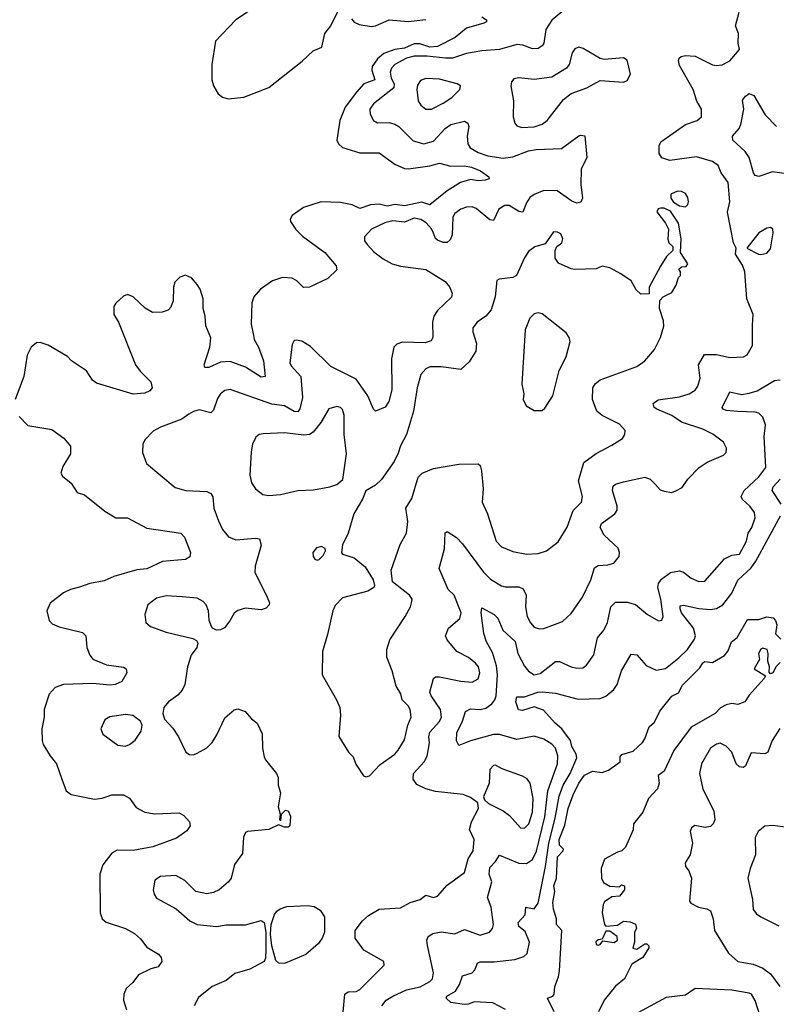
# Model space of a CAD drawing. Extents: x 1839239 to 1929705, y 762242 to 910352.
# Tile 364 of 429: x 1878688 to 1882594, y 884593 to 889676. Entities that reach past the tile are written whole.
import ezdxf

# ---------------------------------------------------------------- set-up
doc = ezdxf.new("R2010")
doc.units = 0

msp = doc.modelspace()

# ---------------------------------------------------------------- linework, layer by layer
at = {"layer": '0CON10XD'}
for points in [[(1879935, 889761.6), (1879805, 889675.8), (1879698.9, 889565), (1879679.8, 889445), (1879680.5, 889365), (1879689.4, 889335), (1879713.4, 889293.4), (1879735.6, 889275.6), (1879765, 889267.1), (1879845, 889275.6), (1879975, 889325.7), (1880147.3, 889462.7), (1880204, 889516), (1880248, 889535), (1880263.6, 889605), (1880294.8, 889645.2), (1880335, 889725.5)], [(1881518.1, 889741.9), (1881435, 889673.3), (1881404.6, 889625), (1881393.6, 889555), (1881385, 889541.1), (1881365, 889527.9), (1881335, 889525.4), (1881285.3, 889545.3), (1881255, 889548.2), (1881165, 889522.6), (1881075, 889515.3), (1880995, 889500.7), (1880922.3, 889477.7), (1880887.4, 889477.4), (1880791.6, 889488.4), (1880725, 889488.5), (1880685, 889476.7), (1880625, 889444.6), (1880607.5, 889425), (1880600.9, 889405), (1880605.3, 889375), (1880621.5, 889345), (1880619.1, 889325), (1880515, 889241.1), (1880496.7, 889215), (1880497.6, 889187.6), (1880515.8, 889155), (1880535, 889143.5), (1880595, 889145.4), (1880625, 889137.1), (1880645, 889124.6), (1880720.1, 889050.1), (1880775, 889035.4), (1880825, 889049.6), (1880885.4, 889115), (1880913.6, 889135), (1880985, 889151.8), (1881001.5, 889141.5), (1881007.7, 889125), (1880998.9, 889075), (1881001.1, 889035), (1881014.7, 889014.7), (1881055, 888990.3), (1881105, 888974), (1881185, 888961.1), (1881235, 888968.4), (1881315, 888998.4), (1881355.2, 889005.2), (1881485, 889011.5), (1881575, 889075.8), (1881585, 889080), (1881605.9, 889075.9), (1881616.1, 888965), (1881587.5, 888905), (1881584.6, 888825), (1881594.5, 888755.5), (1881585, 888734), (1881565, 888729.4), (1881538.5, 888738.5), (1881463.3, 888793.3), (1881395, 888793.6), (1881345, 888773.8), (1881322.4, 888757.6), (1881305, 888731.4), (1881286.7, 888683.3), (1881265, 888686.2), (1881215, 888716.2), (1881193.1, 888716.9), (1881161.9, 888698.1), (1881135, 888640), (1881115, 888642.3), (1881045, 888701.1), (1881025, 888709.6), (1880995, 888708.9), (1880965, 888697.7), (1880935.6, 888675), (1880923.9, 888656.1), (1880920.6, 888565), (1880910.5, 888539.5), (1880895, 888525.7), (1880875, 888525.7), (1880845, 888537.7), (1880835, 888546.9), (1880824.3, 888574.3), (1880815, 888596.2), (1880787.4, 888627.4), (1880760, 888645), (1880725, 888651.6), (1880675, 888631.7), (1880615, 888637.5), (1880572.9, 888627.1), (1880505, 888594.2), (1880468.8, 888555), (1880468.8, 888535), (1880482, 888515), (1880517.2, 888477.2), (1880565, 888441.1), (1880611.2, 888415), (1880655, 888403.8), (1880785, 888387.3), (1880885.6, 888325), (1880907.9, 888297.9), (1880921.5, 888265), (1880917, 888243), (1880845, 888175.6), (1880826.2, 888145), (1880818.8, 888115), (1880821.4, 888035), (1880812.1, 888017.9), (1880782.2, 888007.8), (1880665, 888010.9), (1880635, 888001.4), (1880619.4, 887985), (1880607.1, 887925), (1880609.4, 887765), (1880593.9, 887705), (1880575, 887675.5), (1880525, 887655.8), (1880515, 887666), (1880485.3, 887735), (1880425, 887821.2), (1880295, 887886.5), (1880189.1, 887989.1), (1880145, 888016.7), (1880115, 888022.5), (1880105, 888020), (1880095, 888000), (1880083.8, 887905), (1880089.7, 887889.7), (1880139.1, 887835), (1880148.2, 887725), (1880135, 887667.5), (1880125, 887651.5), (1880105, 887654.1), (1880055, 887682.9), (1879990.7, 887690.7), (1879775, 887767.5), (1879748.3, 887761.7), (1879724.7, 887745.3), (1879708.8, 887721.2), (1879688.8, 887661.2), (1879675, 887647.1), (1879615, 887662.9), (1879585, 887654.2), (1879560.9, 887639.1), (1879525.3, 887614.7), (1879415, 887572.9), (1879377.6, 887552.4), (1879335, 887507.5), (1879323.8, 887485), (1879322.5, 887442.5), (1879343.8, 887385), (1879491.7, 887261.7), (1879545.5, 887245.5), (1879655, 887241.1), (1879675, 887230), (1879685, 887213.3), (1879691.5, 887155), (1879715, 887090), (1879735, 887043.8), (1879766.4, 887006.4), (1879805, 886990.6), (1879905, 887000), (1879926.7, 886996.7), (1879934.3, 886964.3), (1879903.6, 886855), (1879902.5, 886825), (1879965.7, 886695), (1879978, 886665), (1879976.2, 886655), (1879960.9, 886639.1), (1879935, 886628.9), (1879855, 886638.5), (1879815, 886626.9), (1879795, 886612.5), (1879773.6, 886573.6), (1879745, 886536), (1879725, 886526), (1879704.1, 886524.1), (1879684.3, 886534.3), (1879677.3, 886547.3), (1879667, 886577), (1879662.9, 886625), (1879650.6, 886655), (1879635, 886672.9), (1879605, 886690), (1879527.6, 886697.6), (1879445, 886701.9), (1879395, 886690), (1879350.8, 886655), (1879334.2, 886605), (1879340, 886565), (1879364.4, 886544.4), (1879444.6, 886514.6), (1879582.1, 886482.1), (1879601.2, 886471.2), (1879607.7, 886457.7), (1879602.9, 886435), (1879574.4, 886395), (1879554.4, 886335), (1879540.8, 886245), (1879527.5, 886215), (1879505, 886189.2), (1879456.7, 886155), (1879433.3, 886125), (1879426.7, 886095), (1879436.7, 886065), (1879479.1, 886019.1), (1879508.8, 885975), (1879546.7, 885895), (1879565, 885883.3), (1879585, 885882), (1879605, 885889.2), (1879655, 885917.5), (1879682.9, 885945), (1879705.4, 885984.6)], [(1880358.5, 884555), (1880367.1, 884645), (1880385, 884657.8), (1880425, 884660.4), (1880445, 884670), (1880570, 884795), (1880567.5, 884815), (1880465, 884872.5), (1880420.8, 884935), (1880420, 884975), (1880458, 885025), (1880488.3, 885051.7), (1880545, 885084.4), (1880655, 885091.2), (1880705, 885118.6), (1880756, 885134), (1880785, 885156.4), (1880825, 885145.6), (1880845, 885152.5), (1880895, 885208.6), (1880985, 885273.8), (1881003.8, 885345), (1881029.4, 885385), (1881033.8, 885445), (1881010, 885495), (1881021.5, 885535), (1881056.7, 885605), (1881053, 885633), (1881015, 885660.8), (1880977, 885677), (1880835, 885692.5), (1880785, 885706.1), (1880738.5, 885728.5), (1880720, 885755), (1880720.9, 885785), (1880776.7, 885845), (1880791.9, 885875), (1880803.9, 885943.9), (1880800, 885975), (1880805, 885998.9), (1880856, 886054), (1880865.3, 886075.3), (1880860, 886115), (1880812.3, 886185), (1880805.5, 886205), (1880824.4, 886275.6), (1880835.6, 886284.4), (1880855, 886283.6), (1880965, 886261.2), (1881025, 886256.7), (1881055, 886273.1), (1881064.5, 886305), (1881056.2, 886335), (1881042.2, 886355), (1881005, 886383.6), (1880945.6, 886415), (1880895.6, 886475), (1880885.8, 886495), (1880902.9, 886535), (1880960.5, 886585), (1880967.9, 886615), (1880932.1, 886705), (1880900.9, 886735), (1880853.4, 886843.4), (1880880.8, 886945), (1880885, 887027.5), (1880895, 887034), (1880943.8, 887003.8), (1880975, 886970.6), (1881082.3, 886825), (1881118.5, 886788.5), (1881175, 886753.8), (1881195, 886747.7), (1881265, 886747.9), (1881287.8, 886737.8), (1881302.5, 886705), (1881299.5, 886645), (1881308.9, 886595), (1881325, 886562), (1881345, 886540), (1881371.2, 886531.2), (1881394.1, 886534.1), (1881491.3, 886568.7), (1881535, 886610), (1881594.6, 886695.4), (1881636.5, 886785), (1881655, 886845.7), (1881675, 886858.1), (1881725, 886861.9), (1881755, 886870.8), (1881784, 886905), (1881785.7, 886925), (1881777.8, 886947.8), (1881706.4, 887015), (1881685.6, 887055), (1881691.9, 887075), (1881760.5, 887125), (1881773.1, 887145), (1881772.8, 887165), (1881749.1, 887245), (1881752.7, 887267.3), (1881765, 887277.8), (1881805, 887290), (1881915, 887314.3), (1881943.8, 887305), (1881968.5, 887278.5), (1881995, 887250), (1882015, 887242.5), (1882055, 887236), (1882075, 887244), (1882108.3, 887261.7), (1882138, 887305), (1882196.2, 887365), (1882237.6, 887392.4), (1882321.2, 887428.8), (1882335, 887442.5), (1882336.7, 887465), (1882321.2, 887495), (1882267.1, 887537.1), (1882215, 887561.5), (1882105, 887598.9), (1882055, 887632.2), (1881978.1, 887665), (1881964.5, 887675), (1881959.4, 887695), (1881985, 887714.6), (1882095, 887728.5), (1882145, 887744.5), (1882175, 887764.3), (1882188.5, 887785), (1882200.5, 887825), (1882193.1, 887895), (1882223, 887947), (1882285, 887948.6), (1882355, 887933.1), (1882425, 887935.8), (1882444.3, 887945.7), (1882470.8, 887995), (1882471.2, 888098.8), (1882474.2, 888155), (1882442.1, 888235), (1882431.2, 888375), (1882419.5, 888409.5), (1882384.3, 888465), (1882386.4, 888496.4), (1882373.8, 888525), (1882341.7, 888681.7), (1882355.3, 888735), (1882345, 888835.7), (1882310.5, 888885), (1882295, 888923.1), (1882264.7, 888944.7), (1882181.7, 888968.3), (1882045, 888949.2), (1882003.1, 888963.1), (1881989.4, 888985), (1881988.9, 889025), (1881998, 889045), (1882125, 889135.5), (1882185.7, 889155), (1882207.8, 889175), (1882208.5, 889215), (1882184.7, 889254.7), (1882164.6, 889315), (1882095, 889438.8), (1882089.4, 889465), (1882093.3, 889476.7), (1882103.5, 889486.5), (1882125, 889491.9), (1882175, 889487.3), (1882265, 889443.3), (1882285, 889439.5), (1882315, 889442.5), (1882355, 889463.1), (1882405, 889522.5), (1882397.3, 889555), (1882400, 889605), (1882384.4, 889645), (1882402.9, 889715)], [(1881075, 889691.1), (1881098.6, 889675), (1881097.5, 889665), (1881085, 889658.1), (1880995, 889632), (1880936.6, 889583.4), (1880845, 889538), (1880805, 889533.4), (1880755, 889551.1), (1880725, 889552.2), (1880675, 889529.2), (1880625, 889521.8), (1880569.1, 889500.9), (1880535.4, 889474.6), (1880508.4, 889435), (1880505.7, 889415), (1880522.1, 889365), (1880465.6, 889344.4), (1880427.3, 889302.7), (1880368.8, 889225), (1880340.7, 889155), (1880326.5, 889055), (1880334.4, 889035), (1880355, 889016.5), (1880445, 888989.2), (1880545, 888988.2), (1880625, 888930), (1880675, 888907.5), (1880695.4, 888905.4), (1880805, 888921.2), (1880855.5, 888935.5), (1880915, 888919.5), (1880985, 888921.8), (1881021.2, 888915), (1881067.1, 888895), (1881110, 888865), (1881112.5, 888855), (1881092.1, 888847.9), (1881055, 888843.6), (1881015, 888851.1), (1880964.7, 888835.3), (1880895, 888792), (1880805, 888720), (1880763.7, 888733.7), (1880675, 888715.5), (1880627.6, 888722.4), (1880585, 888712.8), (1880545, 888723), (1880499, 888721), (1880445, 888701.8), (1880405, 888720), (1880345, 888733), (1880245, 888736.2), (1880153.8, 888706.2), (1880095.8, 888665), (1880084.5, 888645.5), (1880085.7, 888635), (1880113.6, 888593.6), (1880149.1, 888559.1), (1880264.2, 888474.2), (1880322.2, 888405), (1880325.5, 888385), (1880279.6, 888340.4), (1880185, 888294.8), (1880152.8, 888292.8), (1880118.8, 888328.8), (1880095, 888341.6), (1880045, 888344.8), (1879992.8, 888327.2), (1879931.5, 888285), (1879897.8, 888245), (1879886.3, 888213.7), (1879882.6, 888105), (1879895.2, 888045.2), (1879898.8, 888025), (1879922.1, 887985), (1879947.7, 887915), (1879955, 887833.8), (1879935, 887831.5), (1879855, 887882.5), (1879775, 887912.1), (1879725, 887907.4), (1879665, 887881.2), (1879645, 887880), (1879641.5, 887895), (1879670, 887985), (1879674.5, 888034.5), (1879650, 888095), (1879646.7, 888145), (1879635.3, 888185), (1879635.3, 888235), (1879619.6, 888285), (1879605, 888308.6), (1879575, 888342.9), (1879545, 888356.9), (1879515, 888347.5), (1879489.7, 888320.3), (1879481.9, 888295), (1879480, 888225), (1879468.3, 888191.7), (1879455, 888177.1), (1879424.3, 888165.7), (1879374.5, 888164.5), (1879336.4, 888186.4), (1879275, 888246.2), (1879245, 888256.7), (1879225, 888248.8), (1879185, 888213.3), (1879174.2, 888195), (1879174.5, 888154.5), (1879199.2, 888115), (1879286.7, 887895), (1879311.1, 887861.1), (1879366.1, 887806.1), (1879372.5, 887775), (1879360, 887760), (1879335, 887747.5), (1879275, 887743.8), (1879085, 887800), (1879065, 887816), (1879033.8, 887863.8), (1878955.3, 887915.3), (1878935, 887937.5), (1878835, 887996.2), (1878795, 888010), (1878775, 888007.5), (1878747.5, 887985), (1878726.7, 887945), (1878710, 887835), (1878665.6, 887715)], [(1880401.3, 889681.3), (1880415, 889663.2), (1880441.8, 889651.8), (1880505, 889640.9), (1880525, 889644), (1880595, 889675.2), (1880693.6, 889666.4), (1880785, 889676.4)], [(1881280.3, 889120.3), (1881345, 889123.5), (1881385, 889137.5), (1881411.9, 889155), (1881495.3, 889264.7), (1881534.6, 889295.4), (1881615.4, 889324.6), (1881685, 889362), (1881805, 889354.3), (1881825, 889362), (1881841.9, 889395), (1881825, 889466.7), (1881805, 889478.8), (1881705, 889470), (1881685, 889476.2), (1881597.9, 889527.9), (1881575, 889534), (1881553.8, 889525), (1881540, 889505), (1881524.4, 889445.6), (1881510.8, 889425), (1881435, 889379.4), (1881345, 889366.9), (1881265, 889375.7), (1881239.5, 889370.5), (1881226.7, 889355), (1881223.3, 889335), (1881237.9, 889257.9), (1881235.7, 889175), (1881245, 889142.5), (1881255, 889128.8), (1881280.3, 889120.3)], [(1880815, 889214.4), (1880875, 889244.6), (1880919.2, 889275), (1880961.2, 889315), (1880963.3, 889335), (1880947.5, 889345), (1880855, 889369.6), (1880785, 889371.9), (1880757.6, 889362.4), (1880742.6, 889337.4), (1880739.4, 889315), (1880745, 889256.7), (1880759.2, 889235), (1880784.5, 889214.5), (1880815, 889214.4)], [(1882635, 888882.5), (1882575, 888890.5), (1882505, 888866.9), (1882485, 888872.5), (1882476.2, 888886.2), (1882454.4, 888965), (1882433.3, 888995), (1882370, 889055), (1882367.5, 889075), (1882401.9, 889115), (1882410.5, 889135), (1882427.3, 889215), (1882420.2, 889259.8), (1882435, 889280.6), (1882455, 889294.4), (1882478.1, 889285), (1882536.2, 889185), (1882595, 889125.5)], [(1882125, 888710), (1882138.3, 888721.7), (1882141.4, 888735), (1882137.6, 888757.6), (1882125, 888778), (1882105, 888789.2), (1882085, 888790.8), (1882050, 888775), (1882050, 888755), (1882064.3, 888734.3), (1882094.4, 888714.4), (1882125, 888710)], [(1880475, 885767.5), (1880495, 885772.5), (1880548.6, 885831.4), (1880624.3, 885885), (1880641.9, 885905), (1880675, 885958.8), (1880692.9, 886035), (1880709.1, 886075), (1880704.7, 886115), (1880693.8, 886135), (1880663.1, 886165), (1880655.3, 886195.3), (1880631.8, 886235), (1880611.5, 886315), (1880584.3, 886385), (1880584.3, 886424.3), (1880599.2, 886475), (1880679.2, 886595), (1880706, 886645), (1880713.6, 886673.6), (1880713.8, 886685), (1880701.2, 886705), (1880613.3, 886775), (1880606, 886835), (1880652.7, 886967.3), (1880686, 887025), (1880692.5, 887085), (1880681.2, 887155), (1880712, 887205), (1880745.8, 887314.2), (1880766.7, 887335), (1880825, 887360), (1880955, 887381.1), (1881055, 887384), (1881066, 887375), (1881072.3, 887347.7), (1881080.8, 887255), (1881075.7, 887185), (1881102.7, 887125), (1881148.6, 886985), (1881175.4, 886955.4), (1881235, 886930), (1881305, 886917.8), (1881365, 886921.1), (1881408.8, 886935), (1881469.1, 886980.9), (1881515, 887056), (1881545, 887142.5), (1881588.1, 887185), (1881593.5, 887215), (1881573.1, 887295), (1881600.5, 887389.5), (1881664, 887436), (1881745, 887480), (1881801.2, 887515), (1881812, 887535), (1881813.8, 887555), (1881785, 887587.5), (1881695, 887632.2), (1881668.1, 887655), (1881646.2, 887715), (1881647.3, 887775), (1881661.7, 887798.3), (1881685, 887816.7), (1881874.6, 887885.4), (1881916, 887915), (1881965, 887973.3), (1881995.7, 888035), (1882013.9, 888093.9), (1882012.3, 888122.3), (1881991.2, 888185), (1881993, 888227), (1882010, 888245), (1882055, 888267.5), (1882077.5, 888305), (1882090, 888345), (1882100, 888355), (1882100, 888375), (1882091.7, 888388.3), (1882105, 888400), (1882128.3, 888401.7), (1882137.5, 888415), (1882100, 888475), (1882102.5, 888545), (1882088.8, 888625), (1882047.7, 888687.7), (1882015, 888703.3), (1881997, 888703), (1881985, 888700), (1881977.5, 888685), (1882022.5, 888625), (1882037.5, 888595), (1882033.6, 888543.6), (1882040, 888525), (1882060, 888505), (1882060, 888485), (1882027, 888453), (1881996.4, 888403.6), (1881937.5, 888295), (1881938.3, 888261.7), (1881895, 888260), (1881871.2, 888281.2), (1881845, 888327.5), (1881792.5, 888365), (1881735, 888395.7), (1881695.9, 888404.1), (1881665, 888389.2), (1881555, 888386.9), (1881535, 888390), (1881470, 888420), (1881452, 888445), (1881452.9, 888485), (1881460.8, 888505), (1881486.8, 888525), (1881493.1, 888545), (1881481.3, 888571.3), (1881465, 888580), (1881445, 888581.2), (1881401.3, 888518.7), (1881347.3, 888502.7), (1881315, 888480), (1881293.7, 888446.3), (1881254, 888355), (1881235, 888344.4), (1881164.1, 888335.9), (1881150.8, 888329.2), (1881142.5, 888245), (1881122.2, 888177.8), (1881095, 888145.7), (1881050, 888115), (1881028, 888085), (1881027.5, 888065), (1881046.7, 888005), (1881043.9, 887965), (1881009.3, 887910.7), (1880965, 887870.3), (1880865, 887883.8), (1880806.4, 887883.6), (1880785, 887874.3), (1880759.4, 887845), (1880741.2, 887775), (1880721.8, 887655), (1880684.5, 887535), (1880654.1, 887475.9), (1880642.3, 887437.7), (1880620.9, 887395), (1880557, 887303), (1880525, 887272.9), (1880475.8, 887244.2), (1880458.3, 887201.7), (1880413.3, 887125), (1880384.2, 887025), (1880354.2, 886965), (1880350, 886925), (1880355, 886917.5), (1880415, 886898.8), (1880471.7, 886851.7), (1880513.3, 886785), (1880520, 886755), (1880516.7, 886745), (1880485, 886726.2), (1880355, 886691.4), (1880317.6, 886652.4), (1880304.7, 886625.3), (1880278.3, 886501.7), (1880252.5, 886415), (1880249.2, 886295), (1880324.3, 886165), (1880340.8, 886125), (1880344.2, 886085.8), (1880336.1, 885976.1), (1880386.7, 885895), (1880410.7, 885870.7), (1880423.9, 885833.9), (1880463.6, 885773.6), (1880475, 885767.5)], [(1882515, 888463.8), (1882545, 888470), (1882565, 888492.5), (1882578.8, 888575), (1882576.7, 888595), (1882565, 888603.3), (1882545, 888600), (1882504.5, 888575.5), (1882443, 888497), (1882502.5, 888465), (1882515, 888463.8)], [(1881345, 887658.6), (1881385, 887659.2), (1881399.5, 887670.5), (1881440.6, 887735), (1881472.9, 887865), (1881510, 887935), (1881530, 888015), (1881525.9, 888035.9), (1881509.7, 888059.7), (1881385, 888157.1), (1881365, 888162.9), (1881345, 888157.1), (1881321.4, 888135), (1881297.8, 888075), (1881280.8, 887795), (1881290.6, 887745), (1881287.9, 887715), (1881302.7, 887682.7), (1881345, 887658.6)], [(1881150.6, 886340.6), (1881128.8, 886408.8), (1881098.8, 886465), (1881085, 886506.7), (1881070.4, 886615), (1881075, 886640), (1881137.5, 886605), (1881156.6, 886586.6), (1881181.8, 886525), (1881245.8, 886465.8), (1881260.2, 886405), (1881295, 886338.2), (1881315, 886313.8), (1881345, 886293.6), (1881375, 886301.6), (1881455, 886362.2), (1881475, 886362.2), (1881535, 886335.6), (1881565, 886328.9), (1881595, 886330), (1881615, 886344.2), (1881651.9, 886398.1), (1881672.1, 886485), (1881703.3, 886525), (1881723.1, 886565), (1881740.5, 886645), (1881765, 886668.6), (1881825, 886669.1), (1881867.7, 886657.7), (1881930, 886605), (1881986.4, 886573.6), (1882003.8, 886576.2), (1882010, 886595), (1881998.6, 886685), (1881982.6, 886745), (1881985.9, 886765), (1882001.4, 886788.6), (1882047.9, 886822.1), (1882095, 886830.4), (1882114.5, 886824.5), (1882155, 886793.1), (1882195, 886775.6), (1882225, 886777.5), (1882327.1, 886892.9), (1882365, 886911.2), (1882405, 886917.5), (1882440, 886985), (1882449.2, 887025), (1882467.5, 887055), (1882484.4, 887105), (1882482.4, 887132.4), (1882457.8, 887165), (1882419.5, 887199.5), (1882413.8, 887215), (1882429.1, 887245), (1882505, 887316.2), (1882539.8, 887365), (1882532.3, 887525), (1882537.8, 887585), (1882524.8, 887625), (1882505, 887644.7), (1882485, 887650.4), (1882396.2, 887653.8), (1882335, 887658.9), (1882320.6, 887665), (1882315.5, 887675), (1882354.4, 887755), (1882415, 887742), (1882455, 887747.6), (1882495, 887760.7), (1882585, 887813.8), (1882615, 887817.8)], [(1879975, 887219.4), (1880035, 887224.4), (1880125, 887245.6), (1880205, 887250), (1880290, 887265), (1880325, 887276.7), (1880357.5, 887302.5), (1880375.4, 887434.6), (1880363.6, 887535), (1880363.3, 887635), (1880355, 887663.3), (1880345, 887673.8), (1880325, 887680), (1880285, 887668), (1880243.8, 887596.2), (1880202.7, 887547.3), (1880184.7, 887535.3), (1880155, 887531.5), (1880055, 887543.6), (1879945, 887538.6), (1879924.4, 887535.6), (1879908.3, 887521.7), (1879890, 887485), (1879882.9, 887445), (1879876, 887325), (1879885.8, 887285), (1879905, 887254), (1879943.3, 887225), (1879975, 887219.4)], [(1878685, 887628), (1878731.1, 887581.1), (1878855, 887560.6), (1878916, 887516), (1878950, 887475), (1878950.8, 887435), (1878910.8, 887369.2), (1878900.8, 887335), (1878909.1, 887319.1), (1878955, 887283.8), (1878984.7, 887234.7), (1879023.2, 887223.2), (1879128.6, 887138.6), (1879185, 887104.4), (1879245, 887104.4), (1879345, 887050.6), (1879521.2, 887025), (1879539.4, 887005), (1879570.8, 886925), (1879566.1, 886903.9), (1879545, 886888.8), (1879425, 886879.3), (1879345, 886841.4), (1879293.4, 886836.6), (1879175, 886802.3), (1879125, 886779.1), (1879050, 886765), (1878997.1, 886747.1), (1878950, 886735), (1878915, 886717.1), (1878845, 886663.8), (1878829.2, 886625), (1878840, 886575), (1878856.7, 886556.7), (1878891.9, 886541.9), (1879013.5, 886513.5), (1879030, 886495), (1879034.5, 886435), (1879050.7, 886395), (1879065.6, 886375.6), (1879136.2, 886346.2), (1879224.3, 886334.3), (1879238.8, 886325), (1879241.4, 886305), (1879215, 886260.6), (1879181.2, 886245), (1879155, 886240.3), (1879065, 886249), (1878915, 886244.6), (1878871.9, 886228.1), (1878840.6, 886195), (1878814.1, 886115), (1878814.5, 886075), (1878803.6, 886015), (1878804.6, 885954.6), (1878810, 885935), (1878845, 885875.8), (1878878.1, 885835), (1878905.5, 885755.5), (1878928, 885695), (1878955, 885675.8), (1879075, 885651.9), (1879115, 885656.9), (1879165, 885674.5), (1879224.6, 885674.6), (1879255, 885657.5), (1879289.1, 885609.1), (1879334.6, 885584.6), (1879385, 885577.5), (1879511.7, 885581.7), (1879535, 885568.1), (1879564.3, 885535), (1879568, 885515), (1879551.7, 885488.3), (1879498.2, 885451.8), (1879375, 885406.4), (1879275, 885388.1), (1879191.2, 885388.8), (1879165, 885372.9), (1879117.3, 885312.7), (1879102.1, 885265), (1879104.4, 885065), (1879114.3, 885035), (1879135, 885017.1), (1879235, 884984.5), (1879281.7, 884958.3), (1879312.1, 884932.1), (1879345, 884888.1), (1879405, 884851.9), (1879418.9, 884835), (1879422.9, 884815), (1879402.7, 884787.3), (1879365, 884776.2), (1879301.5, 884745), (1879273.4, 884706.6), (1879238.1, 884675), (1879225.7, 884645), (1879224, 884615), (1879240.6, 884565)], [(1882619.3, 887175), (1882572.5, 887245), (1882578.8, 887265), (1882614.7, 887305)], [(1881196.6, 884566.6), (1881131.5, 884601.5), (1881035, 884605.4), (1881005.8, 884594.2), (1880985, 884591.9), (1880915, 884602.2), (1880890, 884625), (1880894, 884635), (1880939.1, 884660.9), (1880959.5, 884695), (1880975, 884740), (1881024.7, 884755.3), (1881038.6, 884771.4), (1881051.9, 884805), (1881065, 884812.5), (1881137.2, 884812.8), (1881245, 884825.4), (1881290.4, 884839.6), (1881307.8, 884855), (1881320, 884915), (1881298.5, 884968.5), (1881264.6, 884995), (1881261.2, 885015), (1881297.9, 885055), (1881300.8, 885095), (1881345, 885087.1), (1881364.5, 885115), (1881403.1, 885305), (1881420, 885425), (1881453.1, 885555), (1881472.8, 885667.2), (1881494.8, 885725), (1881530.9, 885785), (1881564.2, 885865), (1881561.6, 885885), (1881538.8, 885925), (1881531.9, 885955), (1881487.9, 886015), (1881452.5, 886045), (1881392.1, 886112.1), (1881345, 886129.1), (1881285, 886110.7), (1881263.8, 886113.8), (1881250.4, 886155), (1881255, 886180), (1881295, 886180), (1881364, 886205), (1881387.2, 886207.2), (1881455, 886198.9), (1881572.2, 886167.8), (1881685, 886172.1), (1881715, 886184.6), (1881755, 886218.1), (1881772.9, 886245), (1881795.6, 886315), (1881845, 886401.2), (1881875, 886397.5), (1881922.5, 886342.5), (1881975, 886319.1), (1882023.1, 886326.9), (1882091.7, 886381.7), (1882136.2, 886425), (1882172.5, 886477.5), (1882178, 886495), (1882166.6, 886535), (1882105.3, 886615), (1882097.3, 886635), (1882098.8, 886651.2), (1882115.6, 886654.4), (1882195, 886636.8), (1882255, 886631.8), (1882285, 886635.8), (1882317.8, 886655), (1882364.8, 886715), (1882395, 886782.3), (1882465, 886846.5), (1882489.3, 886880.7), (1882615.3, 887115)], [(1880225, 886886), (1880235, 886890), (1880255, 886910.8), (1880267.1, 886935), (1880265, 886946.7), (1880246.7, 886956.7), (1880220.9, 886949.1), (1880201.9, 886925), (1880202.9, 886905), (1880211.3, 886891.3), (1880225, 886886)], [(1881448, 884555), (1881412.5, 884625), (1881440, 884635), (1881447.5, 884645), (1881451.2, 884685), (1881470, 884735), (1881474.4, 884765.6), (1881487.5, 884975), (1881459.6, 885005), (1881458.9, 885035), (1881444.4, 885084.4), (1881441.2, 885118.8), (1881450.6, 885175), (1881445.3, 885205.3), (1881458.9, 885245), (1881465.3, 885355), (1881493.9, 885385), (1881495.5, 885395), (1881474.3, 885415), (1881473.8, 885445), (1881502.5, 885517.5), (1881519.6, 885605), (1881545.6, 885675), (1881575.7, 885735), (1881605, 885776.2), (1881645, 885796.7), (1881695, 885790), (1881728.3, 885801.7), (1881787.5, 885845), (1881788.3, 885871.7), (1881797, 885883), (1881855, 885900), (1881903.3, 885945), (1881915.9, 885964.1), (1881937.5, 886025), (1881965, 886050), (1881993.9, 886106.1), (1882055, 886183.8), (1882089.2, 886200.8), (1882109.7, 886240.3), (1882199.3, 886330.7), (1882215, 886356.7), (1882225, 886362.5), (1882265, 886357.5), (1882326.4, 886393.6), (1882345, 886417.5), (1882362.5, 886465), (1882392.3, 886487.7), (1882445, 886580), (1882505, 886580), (1882545, 886593.3), (1882578.3, 886588.3), (1882590, 886575), (1882597, 886553), (1882590, 886505), (1882618.3, 886478.3)], [(1882615, 886357.5), (1882593.3, 886336.7), (1882576.7, 886305), (1882565, 886300), (1882558.3, 886308.3), (1882560, 886335), (1882550, 886365), (1882552.5, 886405), (1882547.5, 886425), (1882525, 886432.5), (1882515, 886427.5), (1882503.3, 886405), (1882507, 886373), (1882480, 886325), (1882538.3, 886288.3), (1882532.5, 886275), (1882455, 886190), (1882432.5, 886155), (1882395, 886141.2), (1882365, 886146), (1882335, 886138.6), (1882306.7, 886123.3), (1882278.6, 886095), (1882155.3, 886024.7), (1882065, 885904.3), (1882015, 885796.2), (1881984.6, 885775.4), (1881989.1, 885735), (1881980.5, 885705), (1881935, 885656.2), (1881906, 885585), (1881856.7, 885525), (1881856.2, 885493.8), (1881816.7, 885405), (1881797.5, 885385), (1881775, 885378.8), (1881707.8, 885342.2), (1881690.4, 885295), (1881691.2, 885245), (1881702, 885222), (1881735, 885202.5), (1881785, 885200), (1881795, 885210), (1881810, 885205), (1881810, 885185), (1881785, 885152.5), (1881745, 885147.5), (1881708.3, 885121.7), (1881700.5, 885109.5), (1881696.2, 885065), (1881707.5, 885005), (1881715, 884997.5), (1881775, 885002.5), (1881805, 885022.5), (1881839.3, 885019.3), (1881866.7, 885006.7), (1881872.5, 884985), (1881862.5, 884965), (1881862.5, 884915), (1881853.9, 884883.9), (1881875, 884877.5), (1881915, 884906.2), (1881925.6, 884905.6), (1881935.5, 884895.5), (1881935.7, 884885.7), (1881905.4, 884835), (1881848.6, 884801.4), (1881810, 884725), (1881763.5, 884686.5), (1881706.4, 884615), (1881677.3, 884555)], [(1880558.1, 884585), (1880580.6, 884615), (1880614.2, 884635), (1880685, 884668.2), (1880755.6, 884684.4), (1880805, 884710.8), (1880818.7, 884725), (1880825.2, 884755.2), (1880793.6, 884896.4), (1880790.6, 884925), (1880796.9, 884943.1), (1880821.5, 884958.5), (1880865, 884966.8), (1880935, 884957.5), (1880985, 884980), (1881065, 884950), (1881113.8, 884965), (1881130, 884985), (1881134.4, 885005), (1881121.6, 885095), (1881103.6, 885145), (1881125.4, 885225), (1881111.8, 885265), (1881115, 885300), (1881145, 885330), (1881165, 885362.7), (1881265, 885321.5), (1881305, 885320.5), (1881335, 885340.4), (1881355.9, 885384.1), (1881398.8, 885561.2), (1881414.7, 885695.3), (1881464.7, 885834.7), (1881465.7, 885875.7), (1881454.1, 885915), (1881435, 885937.1), (1881395, 885962.5), (1881345, 885977.9), (1881255, 885961.1), (1881165.6, 885985.6), (1881135, 885986.4), (1881015, 885953.2), (1880955, 885930), (1880943.4, 885953.4), (1880944.6, 885995), (1880974.7, 886055), (1880989.2, 886105), (1881015, 886118.5), (1881065, 886114.7), (1881095, 886121.8), (1881126.2, 886145), (1881140.8, 886165), (1881147.6, 886185), (1881155.5, 886295), (1881150.6, 886340.6)], [(1879705.4, 885984.6), (1879747.7, 886072.3), (1879795.9, 886114.1), (1879815, 886118.8), (1879852.5, 886105), (1879885, 886066.7), (1879914, 886044), (1879939.7, 885989.7), (1879941.4, 885915), (1879951.3, 885871.3), (1879958, 885855), (1880013.8, 885785), (1880022, 885765), (1880023.3, 885725), (1880034.5, 885685), (1880023.2, 885613.2), (1880032.5, 885575), (1880030, 885545), (1880037, 885543), (1880040, 885575), (1880060, 885595), (1880075, 885592.5), (1880086.7, 885565), (1880082.5, 885515), (1880075, 885507.5), (1880055, 885507.5), (1880025, 885520), (1879974.4, 885495.6), (1879865, 885485.6), (1879855, 885480), (1879844.2, 885455.8), (1879838.5, 885371.5), (1879797.1, 885315), (1879780.6, 885245), (1879766, 885225), (1879718.8, 885185), (1879688.8, 885171.2), (1879655, 885164), (1879597.5, 885175), (1879541.7, 885231.7), (1879495, 885258), (1879415, 885253.8), (1879386.7, 885235), (1879378, 885185), (1879382.4, 885162.4), (1879395, 885141.2), (1879495.8, 885085.8), (1879566.7, 885025), (1879605, 885006), (1879705, 884995.5), (1879755, 885003.1), (1879855, 885003.5), (1879935, 885025.5), (1879950.8, 885015), (1879960, 884965), (1879960, 884875), (1879958, 884832), (1879950, 884815), (1879875.8, 884774.2), (1879798.3, 884751.7), (1879755, 884715.5), (1879682.5, 884685), (1879611.3, 884628.7), (1879590, 884585)], [(1879233.9, 885926.1), (1879255, 885934), (1879285, 885956.7), (1879315.9, 886004.1), (1879320, 886035), (1879312.5, 886055), (1879272.5, 886085), (1879235, 886089.4), (1879153.2, 886076.8), (1879128, 886062), (1879106.7, 886015), (1879118.3, 885988.3), (1879195, 885931.2), (1879233.9, 885926.1)], [(1882613.1, 886016.9), (1882572.3, 885955), (1882551.4, 885895), (1882535, 885886.7), (1882465, 885892), (1882435.8, 885825), (1882425, 885816), (1882405, 885819.4), (1882387.1, 885835), (1882365, 885895.8), (1882335, 885925.8), (1882305, 885941.2), (1882285, 885935.8), (1882254.6, 885915.4), (1882221.9, 885858.1), (1882208.5, 885835), (1882197.9, 885785), (1882214.8, 885704.8), (1882272.4, 885592.4), (1882276.5, 885545), (1882268.6, 885525), (1882255, 885511.4), (1882226.8, 885506.8), (1882173.9, 885516.1), (1882155.9, 885504.1), (1882149.2, 885485), (1882162, 885425), (1882149.2, 885365), (1882124.3, 885324.3), (1882126.2, 885305), (1882142.7, 885282.7), (1882156, 885245), (1882146.2, 885125), (1882153.3, 885115), (1882193.3, 885095), (1882235, 885086.7), (1882255, 885075.8), (1882267.8, 885035), (1882274.5, 884975), (1882348.1, 884858.1), (1882395, 884814.6), (1882475, 884801.2), (1882525, 884779.2), (1882565, 884751.2), (1882612.2, 884685)], [(1881295, 885502), (1881316.2, 885525), (1881336, 885586), (1881340, 885655), (1881324.3, 885735), (1881307.8, 885757.8), (1881285, 885770.6), (1881178.8, 885808.8), (1881145, 885827.5), (1881135, 885826.7), (1881116.2, 885805), (1881112.5, 885735), (1881083.3, 885665), (1881088.3, 885648.3), (1881109.3, 885629.3), (1881185, 885592.5), (1881217.6, 885567.6), (1881273.8, 885505), (1881295, 885502)], [(1882655, 885506.7), (1882575, 885516.8), (1882535, 885513.6), (1882500, 885485), (1882484.4, 885455), (1882487.1, 885365), (1882459.2, 885295), (1882447.1, 885245), (1882471.9, 885135), (1882475, 885083.3), (1882491.3, 885061.3), (1882514.5, 885044.5), (1882607.7, 884997.7)], [(1880055, 884804.3), (1880025.7, 884805.7), (1880010.2, 884820.2), (1879989.6, 884895), (1879983.1, 884955), (1879986.5, 885005), (1880003.7, 885056.3), (1880015.6, 885074.4), (1880033.4, 885086.6), (1880067.7, 885097.7), (1880175, 885103.3), (1880208.3, 885098.3), (1880239.3, 885079.3), (1880262.5, 885045), (1880262.5, 884965), (1880250, 884935), (1880230, 884905), (1880165, 884850), (1880055, 884804.3)], [(1881675, 884898.1), (1881685, 884902.9), (1881698.3, 884921.7), (1881757.8, 884912.2), (1881774.4, 884925), (1881773.1, 884943.1), (1881735, 884971.2), (1881715, 884971.2), (1881695, 884930), (1881675, 884927.1), (1881663.4, 884916.6), (1881665, 884902.5), (1881675, 884898.1)], [(1882525, 884489.2), (1882485, 884613.8), (1882466.4, 884645), (1882455, 884651.1), (1882365, 884665.6), (1882175.8, 884674.2), (1882125, 884640), (1882025, 884628.1), (1881860.7, 884539.3)]]:
    msp.add_lwpolyline(points, dxfattribs=at)

doc.saveas('drawing.dxf')
